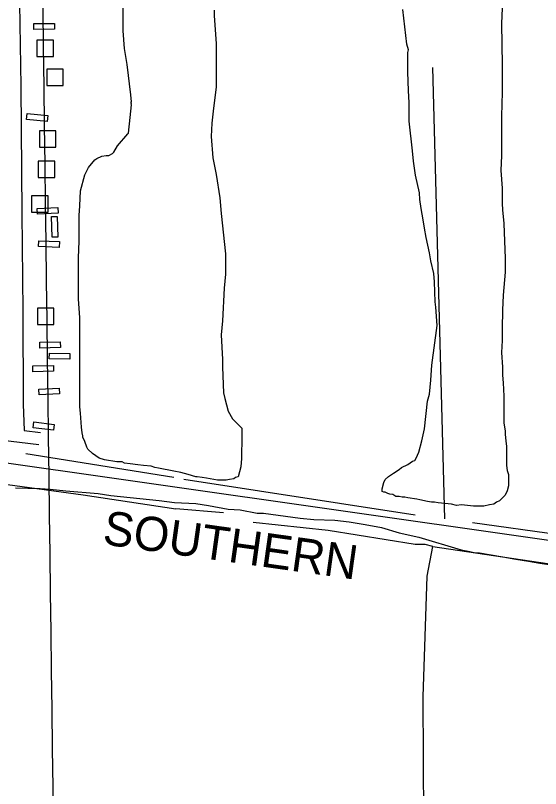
# Model space of a CAD drawing. Extents: x 3715084 to 3753216, y 488173 to 513963.
# Drawn here: x 3745633 to 3746910, y 497137 to 499016 of the extents above; entities that cross this region are included whole.
import ezdxf

# ---------------------------------------------------------------- set-up
doc = ezdxf.new("R2010")
doc.units = 0
for name, color, linetype in [('V-BLDG-OTLN', 7, 'Continuous'), ('V-GRID-MAJR', 7, 'Continuous'), ('V-RAIL-IDEN', 7, 'Continuous'), ('V-RAIL-TRAK', 7, 'Continuous'), ('V-ROAD-CNTR', 7, 'Continuous'), ('V-SITE-VEGE', 7, 'Continuous'), ('V-TOPO-SHOR', 7, 'Continuous')]:
    doc.layers.add(name, color=color, linetype=linetype)

msp = doc.modelspace()

# ---------------------------------------------------------------- linework, layer by layer
at = {"layer": 'V-BLDG-OTLN'}
for points in [[(3745677.451, 498996.58900000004), (3745727.45, 498996.897), (3745727.536, 498982.897), (3745677.537, 498982.58900000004)], [(3745685.163, 498956.28500000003), (3745685.159, 498916.28500000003), (3745725.159, 498916.281), (3745725.163, 498956.281)], [(3745709.0470000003, 498885.715), (3745709.043, 498845.715), (3745749.043, 498845.711), (3745749.0470000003, 498885.711)], [(3745661.401, 498777.662), (3745711.163, 498772.791), (3745709.799, 498758.858), (3745660.037, 498763.728)], [(3745691.1580000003, 498735.761), (3745691.154, 498695.761), (3745731.154, 498695.757), (3745731.1580000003, 498735.757)], [(3745688.2320000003, 498662.065), (3745688.228, 498622.065), (3745728.228, 498622.061), (3745728.2320000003, 498662.061)], [(3745672.028, 498577.86), (3745672.024, 498537.86), (3745712.024, 498537.856), (3745712.028, 498577.856)], [(3745685.748, 498546.992), (3745735.674, 498549.7), (3745736.433, 498535.721), (3745686.506, 498533.012)], [(3745734.632, 498527.642), (3745735.997, 498477.661), (3745722.003, 498477.27900000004), (3745720.6380000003, 498527.26)], [(3745689.742, 498468.86100000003), (3745739.686, 498466.496), (3745739.024, 498452.512), (3745689.08, 498454.87700000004)], [(3745686.128, 498304.772), (3745686.1240000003, 498264.772), (3745726.1240000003, 498264.768), (3745726.128, 498304.768)], [(3745691.898, 498221.898), (3745741.884, 498223.08900000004), (3745742.217, 498209.092), (3745692.2320000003, 498207.902)], [(3745715.339, 498195.69800000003), (3745765.3310000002, 498194.797), (3745765.079, 498180.799), (3745715.0870000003, 498181.7)], [(3745675.005, 498164.395), (3745724.997, 498165.27900000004), (3745725.245, 498151.281), (3745675.253, 498150.397)], [(3745689.514, 498107.886), (3745739.44, 498110.594), (3745740.199, 498096.615), (3745690.272, 498093.906)], [(3745677.3570000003, 498028.098), (3745727.025, 498022.344), (3745725.414, 498008.43700000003), (3745675.747, 498014.19)]]:
    msp.add_lwpolyline(points, close=True, dxfattribs=at)
at = {"layer": 'V-GRID-MAJR'}
msp.add_spline([(3745765.588, 493921.13), (3745688.039, 499979.624), (3745610.465, 506040.05), (3745532.8910000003, 512100.488), (3745532.866, 512102.407)], degree=3, dxfattribs=at)
at = {"layer": 'V-RAIL-TRAK'}
msp.add_lwpolyline([(3750709.4220000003, 497199.58400000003), (3749648.486, 497352.635), (3743198.934, 498271.352)], dxfattribs=at)
at = {"layer": 'V-ROAD-CNTR'}
for points in [[(3745633.668693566, 500051.9728699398), (3745633.629693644, 499983.84700619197), (3745635.277690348, 499715.886542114), (3745638.2166844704, 499393.29518729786), (3745641.889677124, 499096.77678033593), (3745646.0196688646, 498844.59028470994), (3745647.9586649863, 498535.953901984), (3745650.8886591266, 498297.09737969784), (3745651.678657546, 498071.450830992), (3745653.9356530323, 498007.6249586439)], [(3745653.9356530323, 498007.6249586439), (3745693.3785741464, 498002.83796821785)], [(3745594.590771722, 497984.60600468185), (3745689.7645813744, 497973.056027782)]]:
    msp.add_lwpolyline(points, dxfattribs=at)
at = {"layer": 'V-SITE-VEGE'}
for p, q in [((3745632.6180000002, 497868.055), (3745692.512, 497866.5170000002)), ((3745692.512, 497866.517), (3745717.082, 497864.983)), ((3745717.082, 497864.983), (3745755.473, 497860.375)), ((3745755.473, 497860.37499999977), (3745833.793, 497854.2309999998)), ((3745833.793, 497854.2309999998), (3745864.507, 497849.626)), ((3745864.507, 497849.626), (3745982.75, 497837.3399999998)), ((3745982.75, 497837.3399999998), (3746019.608, 497832.732)), ((3746019.608, 497832.732), (3746071.8200000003, 497829.66000000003)), ((3746071.8200000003, 497829.66000000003), (3746102.534, 497825.054)), ((3746102.534, 497825.054), (3746150.139, 497815.84)), ((3746150.139, 497815.84), (3746179.315, 497814.304)), ((3746179.315, 497814.30399999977), (3746220.779, 497806.62200000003)), ((3746220.779, 497806.62200000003), (3746236.137, 497806.62200000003)), ((3746236.137, 497806.62200000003), (3746325.204, 497794.3399999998)), ((3746325.204, 497794.3399999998), (3746358.99, 497791.26799999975)), ((3746358.99, 497791.26799999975), (3746409.666, 497789.732)), ((3746409.666, 497789.732), (3746444.986, 497785.124)), ((3746444.986, 497785.1239999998), (3746483.378, 497778.9819999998)), ((3746483.378, 497778.982), (3746523.3030000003, 497771.304)), ((3746523.3030000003, 497771.30399999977), (3746566.3030000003, 497759.01799999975)), ((3746566.3030000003, 497759.018), (3746613.909, 497748.268)), ((3746613.909, 497748.26799999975), (3746716.796, 497717.552)), ((3746716.796, 497717.552), (3746738.296, 497712.946)), ((3746738.296, 497712.946), (3746752.116, 497709.874)), ((3746752.116, 497709.874), (3746761.33, 497709.874)), ((3746761.33, 497709.874), (3746818.1520000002, 497700.66000000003)), ((3746818.1520000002, 497700.66000000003), (3746850.4, 497694.518)), ((3746850.4, 497694.518), (3746881.114, 497689.91000000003)), ((3746881.114, 497689.91000000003), (3746908.755, 497685.302)), ((3746908.755, 497685.3019999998), (3746948.681, 497679.1599999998))]:
    msp.add_line(p, q, dxfattribs=at)
for points in [[(3746108.6040000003, 498722.166), (3746113.2120000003, 498669.954), (3746120.89, 498630.026), (3746130.102, 498573.206), (3746133.174, 498534.815), (3746143.9220000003, 498436.533), (3746143.9220000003, 498387.391), (3746140.85, 498353.608), (3746136.244, 498273.75200000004), (3746133.1720000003, 498239.968), (3746136.244, 498180.076), (3746136.244, 498161.64900000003), (3746139.3140000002, 498098.68700000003), (3746142.386, 498084.867), (3746150.0640000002, 498054.153), (3746160.8140000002, 498035.72500000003), (3746183.847, 498012.689), (3746183.847, 497994.261), (3746182.311, 497938.978), (3746180.775, 497919.014), (3746174.633, 497894.446), (3746168.489, 497892.908), (3746163.883, 497889.836), (3746153.134, 497888.3), (3746145.4560000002, 497886.766), (3746123.9560000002, 497886.766), (3746097.852, 497891.37200000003), (3746087.1, 497892.908), (3746074.816, 497894.446), (3746071.744, 497894.446), (3746053.316, 497900.586), (3746034.8880000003, 497905.194), (3746017.9960000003, 497908.266), (3745981.14, 497915.944), (3745971.926, 497917.48), (3745962.713, 497920.552), (3745944.285, 497922.09), (3745930.463, 497923.624), (3745912.035, 497926.694), (3745898.215, 497928.23), (3745892.071, 497931.302), (3745879.787, 497931.302), (3745849.073, 497935.908), (3745836.787, 497940.516), (3745819.895, 497951.266), (3745809.145, 497962.016), (3745806.075, 497966.62200000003), (3745801.467, 497980.444), (3745796.861, 497991.191), (3745796.861, 497994.26300000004), (3745795.325, 498001.941), (3745793.789, 498015.76300000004), (3745792.253, 498026.51300000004), (3745790.717, 498049.547), (3745789.183, 498064.903), (3745789.183, 498281.43200000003), (3745786.113, 498327.50200000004), (3745786.113, 498427.319), (3745787.649, 498467.24700000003), (3745787.649, 498530.211), (3745789.185, 498553.245), (3745790.721, 498590.10000000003), (3745801.471, 498628.492), (3745810.685, 498646.92), (3745826.041, 498665.348), (3745830.649, 498668.418), (3745842.933, 498674.56200000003), (3745853.683, 498676.098), (3745859.825, 498676.098), (3745869.039, 498680.704), (3745872.111, 498683.776), (3745881.325, 498699.132), (3745905.897, 498728.31), (3745907.433, 498729.846), (3745912.037, 498768.238), (3745915.111, 498798.949), (3745913.575, 498800.485), (3745915.111, 498802.021), (3745913.575, 498803.55700000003), (3745915.111, 498806.62700000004), (3745913.575, 498823.521), (3745904.363, 498897.233), (3745898.219, 498935.625), (3745895.149, 498978.62200000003), (3745893.613, 499099.94)], [(3746116.284, 499029.298), (3746116.284, 499015.476), (3746120.89, 498947.909), (3746120.89, 498841.947), (3746114.748, 498791.271), (3746110.14, 498754.416), (3746108.6040000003, 498722.166)], [(3746816.546, 499033.9), (3746815.0100000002, 498997.04600000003), (3746816.544, 498895.693), (3746816.544, 498829.657), (3746815.008, 498771.303), (3746815.008, 498676.092), (3746813.472, 498639.23600000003), (3746816.542, 498596.238), (3746816.542, 498559.382), (3746818.078, 498544.025), (3746821.15, 498510.24100000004), (3746824.218, 498425.77900000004), (3746824.218, 498391.995), (3746819.612, 498336.712), (3746818.078, 498299.854), (3746816.542, 498255.32), (3746816.54, 498226.142), (3746815.006, 498196.966), (3746818.078, 498161.64400000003), (3746818.078, 498141.683), (3746819.612, 498123.255), (3746821.146, 498091.005), (3746821.146, 498024.971), (3746824.218, 498006.543), (3746824.218, 497997.329), (3746825.754, 497981.973), (3746827.292, 497968.151), (3746827.288, 497922.082), (3746828.824, 497909.798), (3746831.896, 497900.58400000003), (3746831.896, 497872.94), (3746828.824, 497860.656), (3746824.218, 497849.906), (3746810.396, 497836.08400000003), (3746802.72, 497833.016), (3746796.574, 497828.406), (3746785.826, 497826.87), (3746772.002, 497823.798), (3746747.434, 497823.798), (3746718.257, 497826.87), (3746705.973, 497825.336), (3746693.687, 497828.408), (3746661.437, 497831.478), (3746652.225, 497833.016), (3746644.545, 497833.016), (3746635.3310000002, 497834.55), (3746616.903, 497839.156), (3746609.225, 497840.69200000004), (3746587.725, 497843.764), (3746580.0470000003, 497845.302), (3746573.907, 497845.302), (3746566.227, 497846.836), (3746558.549, 497846.836), (3746555.475, 497848.37), (3746550.869, 497851.44200000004), (3746543.1890000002, 497852.978), (3746538.586, 497854.516), (3746532.4420000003, 497857.588), (3746529.372, 497857.588), (3746524.764, 497859.12200000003), (3746524.764, 497865.264), (3746529.372, 497880.62), (3746532.4420000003, 497888.3), (3746540.122, 497895.978), (3746552.403, 497903.656), (3746566.227, 497912.87), (3746572.369, 497917.478), (3746587.725, 497925.156), (3746598.475, 497932.83400000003), (3746604.619, 497934.37), (3746607.6890000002, 497940.512), (3746613.833, 497954.332), (3746621.511, 497981.973), (3746627.653, 498011.151), (3746635.333, 498078.721), (3746639.9390000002, 498095.613), (3746643.011, 498129.39900000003), (3746646.083, 498166.25200000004), (3746658.369, 498263), (3746655.2970000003, 498307.534), (3746653.761, 498319.82), (3746652.225, 498368.961), (3746650.691, 498388.923), (3746643.0130000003, 498419.637), (3746639.941, 498439.601), (3746632.2630000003, 498476.457), (3746627.6550000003, 498499.493), (3746624.585, 498519.457), (3746619.977, 498547.097), (3746616.9050000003, 498568.596), (3746615.3710000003, 498585.488), (3746606.157, 498628.488)], [(3746606.157, 498628.488), (3746601.551, 498662.272), (3746598.4790000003, 498686.844), (3746590.801, 498759.01900000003), (3746590.801, 498803.553), (3746589.267, 498834.267), (3746587.731, 498878.80100000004), (3746587.731, 498926.407), (3746589.267, 498932.549), (3746584.659, 498946.371), (3746575.448, 499030.83)]]:
    msp.add_lwpolyline(points, dxfattribs=at)
at = {"layer": 'V-TOPO-SHOR'}
for p, q in [((3746677.35964419, 497792.984471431), (3746648.5010377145, 498889.61151749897)), ((3745657.6888820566, 497951.70680704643), (3746018.4214630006, 497893.9895940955)), ((3746042.470301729, 497889.17982634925), (3746605.2131280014, 497802.604006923)), ((3746138.6656566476, 497807.41377466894), (3746023.2312307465, 497817.0333101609)), ((3746744.6963926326, 497783.3649359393), (3747268.961076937, 497711.2184197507))]:
    msp.add_line(p, q, dxfattribs=at)
for points in [[(3745446.0591012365, 497898.79936184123), (3745797.1721466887, 497850.7016843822), (3746023.2312307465, 497817.0333101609)], [(3746634.071734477, 495820.979695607), (3746629.261966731, 496455.86903806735), (3746624.452198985, 497360.1053742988), (3746634.0717344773, 497653.50120679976), (3746648.5010377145, 497725.6477229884), (3746629.261966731, 497730.45749073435), (3746605.2131280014, 497730.45749073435), (3746393.5833471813, 497764.12586495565), (3746210.812172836, 497783.3649359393)], [(3746648.5010377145, 497725.6477229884), (3746970.7554766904, 497677.55004552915), (3747254.5317736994, 497634.2621358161), (3748062.5727550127, 497523.63747765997)]]:
    msp.add_lwpolyline(points, dxfattribs=at)

# ---------------------------------------------------------------- texts
at = {"layer": 'V-RAIL-IDEN'}
msp.add_text('SOUTHERN', height=82.999998, rotation=352.01074216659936, dxfattribs=at).set_placement((3745842.492, 497731.255))

doc.saveas('drawing.dxf')
